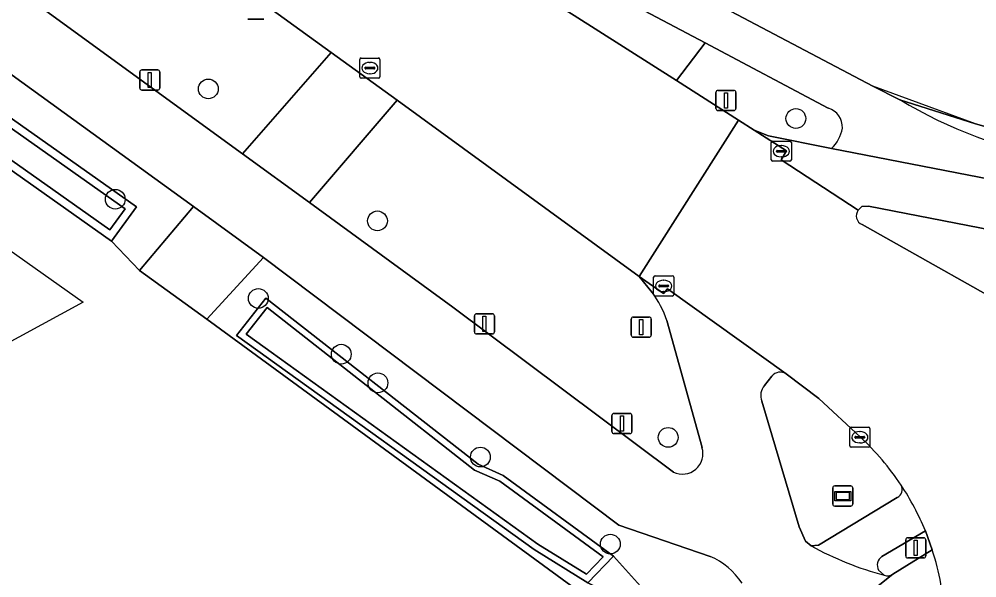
# Model space of a CAD drawing. Extents: x 157320 to 158835, y 386650 to 388491.
# Drawn here: x 158588.16 to 158635.57, y 387108.32 to 387136 of the extents above; entities that cross this region are included whole.
import ezdxf

# ---------------------------------------------------------------- set-up
doc = ezdxf.new("R2010")
doc.units = 0
for name, color, linetype in [('IMGEO_Berm_groen', 7, 'Continuous'), ('IMGEO_Boom', 7, 'Continuous'), ('IMGEO_Erf', 7, 'Continuous'), ('IMGEO_Fietspad_gesloten', 7, 'Continuous'), ('IMGEO_Groenvoorziening', 7, 'Continuous'), ('IMGEO_Hek', 7, 'Continuous'), ('IMGEO_Kolk', 7, 'Continuous'), ('IMGEO_Lichtmast', 7, 'Continuous'), ('IMGEO_Oever', 7, 'Continuous'), ('IMGEO_Pand_vergunning_verleend', 7, 'Continuous'), ('IMGEO_Rijbaan_lokaal_gesloten', 7, 'Continuous'), ('IMGEO_Verkeersbordpaal', 7, 'Continuous'), ('IMGEO_Verkeerseiland_groen', 7, 'Continuous'), ('IMGEO_Verkeerseiland_open', 7, 'Continuous'), ('IMGEO_Verkeersregelinstallatiepaal', 7, 'Continuous'), ('IMGEO_Verklikker', 7, 'Continuous'), ('IMGEO_Voetpad_open', 7, 'Continuous'), ('IMGEO_Waterloop', 7, 'Continuous')]:
    doc.layers.add(name, color=color, linetype=linetype)

msp = doc.modelspace()

# ---------------------------------------------------------------- linework, layer by layer
at = {"layer": 'IMGEO_Berm_groen'}
for points in [[(158573.514, 387156.155), (158552.585, 387171.321), (158546.328, 387167.888), (158563.599, 387155.314), (158580.746, 387142.77), (158599.211, 387129.321), (158603.613, 387134.344), (158590.9, 387143.557)], [(158578.347, 387140.093), (158561.36, 387152.455), (158542.985, 387166.039), (158538.945, 387163.803), (158564.639, 387144.893), (158563.379, 387146.198), (158539.937, 387163.698), (158541.817, 387164.649), (158565.05, 387147.522), (158565.629, 387146.75), (158593.975, 387126.702), (158592.731, 387124.999), (158594.123, 387123.554), (158596.782, 387126.722)]]:
    msp.add_lwpolyline(points, close=True, dxfattribs=at)
for points in [[(158622.116, 387134.821), (158620.707, 387132.949), (158623.778, 387130.993), (158624.55, 387130.502), (158625.257, 387130.223), (158628.378, 387129.583)], [(158628.219, 387131.586), (158622.116, 387134.821)], [(158618.851, 387123.255), (158606.878, 387131.978), (158602.526, 387126.907), (158609.627, 387121.738), (158620.551, 387113.561)], [(158619.495, 387122.464), (158618.851, 387123.255)], [(158621.965, 387114.777), (158620.221, 387121.067)]]:
    msp.add_lwpolyline(points, dxfattribs=at)
for centre, radius, start, end in [((158627.926, 387130.639), 0.991, 357.566, 72.7827), ((158626.945, 387130.993), 2.011, 315.4667, 348.6349), ((158615.603, 387119.554), 4.86, 18.138, 36.7825), ((158620.994, 387114.476), 1.016, 244.1428, 17.2464)]:
    msp.add_arc(centre, radius, start, end, dxfattribs=at)
at = {"layer": 'IMGEO_Boom'}
for centre in [(158597.524, 387132.542), (158626.612, 387131.074), (158592.916, 387127.077), (158605.897, 387126.005), (158599.999, 387122.161), (158604.105, 387119.401), (158605.922, 387117.982), (158620.29, 387115.279), (158610.995, 387114.306), (158617.426, 387109.994)]:
    msp.add_circle(centre, 0.489, dxfattribs=at)
at = {"layer": 'IMGEO_Erf'}
for points in [[(158624.648, 387199.885), (158617.006, 387189.399), (158612.461, 387183.284), (158606.91, 387175.665), (158605.773, 387174.121), (158602.742, 387169.935), (158601.572, 387168.321), (158598.565, 387164.168), (158597.447, 387162.624), (158593.372, 387156.998), (158604.452, 387147.931), (158613.311, 387141.669), (158618.206, 387139.126), (158630.43, 387132.677), (158631.764, 387132.007), (158635.498, 387130.814), (158639.805, 387129.612), (158641.736, 387129.258), (158643.338, 387131.579), (158655.069, 387148.572), (158698.202, 387214.021)], [(158275.741, 386965.66), (158297.306, 386949.366), (158297.552, 386949.219), (158298.99, 386949.933), (158399.878, 387000), (158500, 387049.688), (158544.821, 387071.951), (158611.944, 387105.361), (158616.153, 387107.456), (158597.453, 387121.135), (158594.123, 387123.554), (158592.731, 387124.999), (158569.38, 387141.536)]]:
    msp.add_lwpolyline(points, dxfattribs=at)
at = {"layer": 'IMGEO_Fietspad_gesloten'}
for points in [[(158620.551, 387113.561), (158609.627, 387121.738), (158602.526, 387126.907), (158599.211, 387129.321), (158580.746, 387142.77), (158563.599, 387155.314), (158546.328, 387167.888), (158542.75, 387170.509), (158526.616, 387182.118), (158512.044, 387192.647), (158507.447, 387195.888)], [(158508.331, 387190.959), (158524.382, 387179.262), (158539.292, 387168.606), (158542.985, 387166.039), (158561.36, 387152.455), (158578.347, 387140.093), (158596.782, 387126.722), (158600.259, 387124.198), (158617.845, 387110.93), (158622.371, 387109.389)], [(158628.378, 387129.583), (158625.257, 387130.223), (158624.55, 387130.502), (158626.141, 387129.478), (158625.887, 387129.028), (158629.696, 387126.533), (158629.885, 387126.709), (158630.202, 387126.737), (158648.017, 387123.266)], [(158651.856, 387122.117), (158654.859, 387124.442), (158652.603, 387124.88), (158628.378, 387129.583)], [(158626.132, 387118.422), (158620.258, 387122.643), (158620.061, 387122.402), (158618.851, 387123.255), (158619.495, 387122.464)], [(158620.221, 387121.067), (158621.965, 387114.777)], [(158625.065, 387117.846), (158625.422, 387118.314)], [(158627.363, 387109.909), (158627.083, 387110.133), (158626.769, 387110.85), (158624.921, 387117.079)], [(158633.367, 387109.712), (158631.419, 387108.513), (158626.868, 387104.89), (158622.912, 387101.013)], [(158624.511, 387106.413), (158624.228, 387104.798), (158622.912, 387101.013), (158626.868, 387104.89), (158631.419, 387108.513)]]:
    msp.add_lwpolyline(points, dxfattribs=at)
for centre, radius, start, end in [((158615.603, 387119.554), 4.86, 18.138, 36.7825), ((158625.836, 387117.98), 0.532, 56.1633, 141.1349), ((158625.613, 387117.346), 0.742, 137.6321, 201.1015), ((158620.994, 387114.476), 1.016, 244.1428, 17.2464), ((158635.17, 387124.092), 16.19, 241.1703, 255.0419), ((158620.864, 387105.662), 13.142, 2.7809, 17.947), ((158620.964, 387106.123), 3.556, 33.0412, 66.692), ((158631.148, 387108.879), 0.456, 249.9055, 306.5796)]:
    msp.add_arc(centre, radius, start, end, dxfattribs=at)
at = {"layer": 'IMGEO_Groenvoorziening'}
for points in [[(158651.767, 387127.416), (158650.365, 387127.823), (158649.048, 387127.915), (158641.736, 387129.258), (158639.805, 387129.612), (158635.498, 387130.814), (158631.764, 387132.007)], [(158622.371, 387109.389), (158617.845, 387110.93), (158600.259, 387124.198), (158597.453, 387121.135), (158616.153, 387107.456), (158616.853, 387107.804), (158616.307, 387108.072), (158613.653, 387109.723), (158598.924, 387120.324), (158600.378, 387122.182), (158610.882, 387113.947), (158612.125, 387113.395), (158617.582, 387109.403), (158620.102, 387106.585)]]:
    msp.add_lwpolyline(points, dxfattribs=at)
for centre, radius, start, end in [((158643.481, 387151.4), 22.657, 238.8602, 260.2431), ((158620.964, 387106.123), 3.556, 33.0412, 66.692)]:
    msp.add_arc(centre, radius, start, end, dxfattribs=at)
at = {"layer": 'IMGEO_Hek'}
msp.add_lwpolyline([(158641.736, 387129.258), (158639.805, 387129.612), (158635.498, 387130.814), (158630.43, 387132.677)], dxfattribs=at)
at = {"layer": 'IMGEO_Kolk'}
for p, q in [((158605.021, 387133.145), (158605.021, 387133.997)), ((158605.096, 387134.071), (158605.948, 387134.071)), ((158605.509, 387133.851), (158605.534, 387133.851)), ((158606.022, 387133.997), (158606.022, 387133.145)), ((158605.28, 387133.565), (158605.28, 387133.577)), ((158605.718, 387133.528), (158605.32, 387133.528)), ((158605.323, 387133.614), (158605.721, 387133.614)), ((158605.764, 387133.577), (158605.764, 387133.565)), ((158605.948, 387133.071), (158605.096, 387133.071)), ((158605.532, 387133.291), (158605.507, 387133.291)), ((158625.391, 387129.028), (158625.391, 387129.88)), ((158625.466, 387129.954), (158626.318, 387129.954)), ((158625.879, 387129.734), (158625.904, 387129.734)), ((158626.392, 387129.88), (158626.392, 387129.028)), ((158625.65, 387129.448), (158625.65, 387129.46)), ((158626.088, 387129.411), (158625.69, 387129.411)), ((158625.693, 387129.497), (158626.091, 387129.497)), ((158625.902, 387129.174), (158625.877, 387129.174)), ((158626.134, 387129.46), (158626.134, 387129.448)), ((158626.318, 387128.954), (158625.466, 387128.954)), ((158619.567, 387122.357), (158619.567, 387123.209)), ((158619.642, 387123.283), (158620.494, 387123.283)), ((158620.055, 387123.063), (158620.08, 387123.063)), ((158620.568, 387123.209), (158620.568, 387122.357)), ((158619.826, 387122.777), (158619.826, 387122.789)), ((158620.264, 387122.74), (158619.866, 387122.74)), ((158619.869, 387122.826), (158620.267, 387122.826)), ((158620.078, 387122.503), (158620.053, 387122.503)), ((158620.31, 387122.789), (158620.31, 387122.777)), ((158620.494, 387122.283), (158619.642, 387122.283)), ((158629.278, 387114.863), (158629.278, 387115.715)), ((158629.353, 387115.789), (158630.205, 387115.789)), ((158629.766, 387115.569), (158629.791, 387115.569)), ((158630.279, 387115.715), (158630.279, 387114.863)), ((158629.537, 387115.283), (158629.537, 387115.295)), ((158629.975, 387115.246), (158629.577, 387115.246)), ((158629.58, 387115.332), (158629.978, 387115.332)), ((158629.789, 387115.009), (158629.764, 387115.009)), ((158630.021, 387115.295), (158630.021, 387115.283)), ((158630.205, 387114.789), (158629.353, 387114.789))]:
    msp.add_line(p, q, dxfattribs=at)
for points in [[(158605.021, 387133.145), (158605.021, 387133.997)], [(158605.096, 387134.071), (158605.948, 387134.071)], [(158606.022, 387133.997), (158606.022, 387133.145)], [(158605.948, 387133.071), (158605.096, 387133.071)], [(158625.391, 387129.028), (158625.391, 387129.88)], [(158625.466, 387129.954), (158626.318, 387129.954)], [(158626.392, 387129.88), (158626.392, 387129.028)], [(158626.318, 387128.954), (158625.466, 387128.954)], [(158619.567, 387122.357), (158619.567, 387123.209)], [(158619.642, 387123.283), (158620.494, 387123.283)], [(158620.568, 387123.209), (158620.568, 387122.357)], [(158620.494, 387122.283), (158619.642, 387122.283)], [(158629.278, 387114.863), (158629.278, 387115.715)], [(158629.353, 387115.789), (158630.205, 387115.789)], [(158630.279, 387115.715), (158630.279, 387114.863)], [(158630.205, 387114.789), (158629.353, 387114.789)]]:
    msp.add_lwpolyline(points, dxfattribs=at)
for centre, radius, start, end in [((158605.098, 387133.995), 0.0765, 91.552, 178.448), ((158605.098, 387133.995), 0.0765, 91.552, 178.448), ((158605.946, 387133.995), 0.0765, 1.552, 88.448), ((158605.946, 387133.995), 0.0765, 1.552, 88.448), ((158605.32, 387133.574), 0.0403, 85.8775, 175.7526), ((158605.317, 387133.564), 0.0366, 178.938, 274.7102), ((158605.721, 387133.571), 0.043, 264.8664, 352.4533), ((158605.725, 387133.576), 0.0386, 1.7309, 96.639), ((158605.098, 387133.147), 0.0765, 181.552, 268.448), ((158605.098, 387133.147), 0.0765, 181.552, 268.448), ((158605.946, 387133.147), 0.0765, 271.552, 358.448), ((158605.946, 387133.147), 0.0765, 271.552, 358.448), ((158625.468, 387129.878), 0.0765, 91.552, 178.448), ((158625.468, 387129.878), 0.0765, 91.552, 178.448), ((158626.316, 387129.878), 0.0765, 1.552, 88.448), ((158626.316, 387129.878), 0.0765, 1.552, 88.448), ((158625.69, 387129.457), 0.0403, 85.8775, 175.7526), ((158625.687, 387129.447), 0.0366, 178.938, 274.7102), ((158626.091, 387129.454), 0.043, 264.8664, 352.4533), ((158626.095, 387129.459), 0.0386, 1.7309, 96.639), ((158625.468, 387129.03), 0.0765, 181.552, 268.448), ((158625.468, 387129.03), 0.0765, 181.552, 268.448), ((158626.316, 387129.03), 0.0765, 271.552, 358.448), ((158626.316, 387129.03), 0.0765, 271.552, 358.448), ((158619.644, 387123.207), 0.0765, 91.552, 178.448), ((158619.644, 387123.207), 0.0765, 91.552, 178.448), ((158620.492, 387123.207), 0.0765, 1.552, 88.448), ((158620.492, 387123.207), 0.0765, 1.552, 88.448), ((158619.866, 387122.786), 0.0403, 85.8775, 175.7526), ((158619.863, 387122.776), 0.0366, 178.938, 274.7102), ((158620.267, 387122.783), 0.043, 264.8664, 352.4533), ((158620.271, 387122.788), 0.0386, 1.7309, 96.639), ((158619.644, 387122.359), 0.0765, 181.552, 268.448), ((158619.644, 387122.359), 0.0765, 181.552, 268.448), ((158620.492, 387122.359), 0.0765, 271.552, 358.448), ((158620.492, 387122.359), 0.0765, 271.552, 358.448), ((158629.355, 387115.713), 0.0765, 91.552, 178.448), ((158629.355, 387115.713), 0.0765, 91.552, 178.448), ((158630.203, 387115.713), 0.0765, 1.552, 88.448), ((158630.203, 387115.713), 0.0765, 1.552, 88.448), ((158629.577, 387115.292), 0.0403, 85.8775, 175.7526), ((158629.574, 387115.282), 0.0366, 178.938, 274.7102), ((158629.978, 387115.289), 0.043, 264.8664, 352.4533), ((158629.982, 387115.294), 0.0386, 1.7309, 96.639), ((158629.355, 387114.865), 0.0765, 181.552, 268.448), ((158629.355, 387114.865), 0.0765, 181.552, 268.448), ((158630.203, 387114.865), 0.0765, 271.552, 358.448), ((158630.203, 387114.865), 0.0765, 271.552, 358.448)]:
    msp.add_arc(centre, radius, start, end, dxfattribs=at)
for centre, major_axis, ratio, start_param, end_param in [((158605.508, 387133.571), (-0.387, 0.002), 0.722429, 4.712389, 7.853982), ((158605.533, 387133.571), (-0.39, 0.002), 0.717154, 1.570796, 4.712389), ((158625.878, 387129.454), (-0.387, 0.002), 0.722429, 4.712389, 7.853982), ((158625.903, 387129.454), (-0.39, 0.002), 0.717154, 1.570796, 4.712389), ((158620.054, 387122.783), (-0.387, 0.002), 0.722429, 4.712389, 7.853982), ((158620.079, 387122.783), (-0.39, 0.002), 0.717154, 1.570796, 4.712389), ((158629.765, 387115.289), (-0.387, 0.002), 0.722429, 4.712389, 7.853982), ((158629.79, 387115.289), (-0.39, 0.002), 0.717154, 1.570796, 4.712389)]:
    msp.add_ellipse(centre, major_axis=major_axis, ratio=ratio, start_param=start_param, end_param=end_param, dxfattribs=at)
at = {"layer": 'IMGEO_Lichtmast'}
for p, q in [((158600.273, 387135.995), (158599.483, 387135.995)), ((158599.483, 387135.995), (158600.273, 387135.995)), ((158594.13, 387132.583), (158594.13, 387133.383)), ((158594.13, 387133.383), (158594.13, 387132.583)), ((158594.23, 387133.483), (158595.02, 387133.483)), ((158595.02, 387133.483), (158594.23, 387133.483)), ((158595.12, 387133.383), (158595.12, 387132.583)), ((158595.12, 387132.583), (158595.12, 387133.383)), ((158595.02, 387132.483), (158594.23, 387132.483)), ((158594.23, 387132.483), (158595.02, 387132.483)), ((158622.752, 387132.469), (158623.542, 387132.469)), ((158623.542, 387132.469), (158622.752, 387132.469)), ((158622.652, 387131.569), (158622.652, 387132.369)), ((158622.652, 387132.369), (158622.652, 387131.569)), ((158623.642, 387132.369), (158623.642, 387131.569)), ((158623.642, 387131.569), (158623.642, 387132.369)), ((158623.542, 387131.469), (158622.752, 387131.469)), ((158622.752, 387131.469), (158623.542, 387131.469)), ((158610.699, 387120.502), (158610.699, 387121.302)), ((158610.699, 387121.302), (158610.699, 387120.502)), ((158610.799, 387121.402), (158611.589, 387121.402)), ((158611.589, 387121.402), (158610.799, 387121.402)), ((158611.689, 387121.302), (158611.689, 387120.502)), ((158611.689, 387120.502), (158611.689, 387121.302)), ((158611.589, 387120.402), (158610.799, 387120.402)), ((158610.799, 387120.402), (158611.589, 387120.402))]:
    msp.add_line(p, q, dxfattribs=at)
for points in [[(158594.55, 387133.358), (158594.7, 387133.358), (158594.7, 387132.608), (158594.55, 387132.608), (158594.55, 387133.358)], [(158623.072, 387132.344), (158623.222, 387132.344), (158623.222, 387131.594), (158623.072, 387131.594), (158623.072, 387132.344)], [(158611.119, 387121.277), (158611.269, 387121.277), (158611.269, 387120.527), (158611.119, 387120.527), (158611.119, 387121.277)]]:
    msp.add_lwpolyline(points, dxfattribs=at)
for centre, start, end in [((158594.23, 387133.383), 90, 180), ((158594.23, 387133.383), 90, 180), ((158595.02, 387133.383), 0, 90), ((158595.02, 387133.383), 360, 90), ((158594.23, 387132.583), 180, 270), ((158594.23, 387132.583), 180, 270), ((158595.02, 387132.583), 270, 0), ((158595.02, 387132.583), 270, 0), ((158622.752, 387132.369), 90, 180), ((158622.752, 387132.369), 90, 180), ((158623.542, 387132.369), 0, 90), ((158623.542, 387132.369), 360, 90), ((158622.752, 387131.569), 180, 270), ((158622.752, 387131.569), 180, 270), ((158623.542, 387131.569), 270, 0), ((158623.542, 387131.569), 270, 0), ((158610.799, 387121.302), 90, 180), ((158610.799, 387121.302), 90, 180), ((158611.589, 387121.302), 0, 90), ((158611.589, 387121.302), 360, 90), ((158610.799, 387120.502), 180, 270), ((158610.799, 387120.502), 180, 270), ((158611.589, 387120.502), 270, 0), ((158611.589, 387120.502), 270, 0)]:
    msp.add_arc(centre, 0.1, start, end, dxfattribs=at)
at = {"layer": 'IMGEO_Oever'}
for points in [[(158565.629, 387146.75), (158565.05, 387147.522), (158541.817, 387164.649), (158539.937, 387163.698), (158563.379, 387146.198), (158564.639, 387144.893), (158569.38, 387141.536), (158592.731, 387124.999), (158593.975, 387126.702)], [(158565.341, 387146.454), (158593.4, 387126.608), (158592.639, 387125.565), (158569.616, 387141.869), (158564.906, 387145.204), (158563.65, 387146.506), (158540.71, 387163.631), (158541.777, 387164.171), (158564.759, 387147.229)], [(158600.378, 387122.182), (158598.924, 387120.324), (158613.653, 387109.723), (158616.307, 387108.072), (158617.582, 387109.403), (158612.125, 387113.395), (158610.882, 387113.947)], [(158600.435, 387121.714), (158610.709, 387113.659), (158611.957, 387113.105), (158617.078, 387109.359), (158616.253, 387108.498), (158613.839, 387110), (158599.4, 387120.392)]]:
    msp.add_lwpolyline(points, close=True, dxfattribs=at)
at = {"layer": 'IMGEO_Pand_vergunning_verleend'}
msp.add_lwpolyline([(158574.826, 387126.846), (158580.378, 387129.717), (158591.323, 387121.973), (158580.638, 387116.161)], close=True, dxfattribs=at)
at = {"layer": 'IMGEO_Rijbaan_lokaal_gesloten'}
msp.add_lwpolyline([(158623.778, 387130.993), (158620.707, 387132.949), (158615.637, 387136.18), (158610.808, 387139.237), (158609.746, 387139.912), (158595.02, 387149.278), (158594.843, 387149.033), (158591.13, 387143.877), (158590.9, 387143.557), (158603.613, 387134.344), (158606.878, 387131.978), (158618.851, 387123.255)], close=True, dxfattribs=at)
for points in [[(158629.696, 387126.533), (158625.887, 387129.028), (158626.141, 387129.478), (158624.55, 387130.502), (158623.778, 387130.993), (158618.851, 387123.255), (158620.061, 387122.402), (158620.258, 387122.643), (158626.132, 387118.422), (158627.756, 387117.199), (158629.806, 387115.299)], [(158642.069, 387119.106), (158639.299, 387120.591), (158638.621, 387120.907), (158629.892, 387125.828)], [(158633.024, 387110.649), (158633.367, 387109.712)]]:
    msp.add_lwpolyline(points, dxfattribs=at)
for centre, radius, start, end in [((158630.054, 387126.253), 0.455, 141.9515, 249.1219), ((158620.552, 387105.409), 13.544, 33.6807, 46.9042), ((158620.593, 387105.528), 13.445, 22.3894, 33.3541), ((158620.864, 387105.662), 13.142, 2.7809, 17.947)]:
    msp.add_arc(centre, radius, start, end, dxfattribs=at)
at = {"layer": 'IMGEO_Verkeersbordpaal'}
for p, q in [((158618.458, 387120.343), (158618.458, 387121.143)), ((158618.458, 387121.143), (158618.458, 387120.343)), ((158618.558, 387121.243), (158619.348, 387121.243)), ((158619.348, 387121.243), (158618.558, 387121.243)), ((158619.448, 387121.143), (158619.448, 387120.343)), ((158619.448, 387120.343), (158619.448, 387121.143)), ((158619.348, 387120.243), (158618.558, 387120.243)), ((158618.558, 387120.243), (158619.348, 387120.243)), ((158617.505, 387115.567), (158617.505, 387116.367)), ((158617.505, 387116.367), (158617.505, 387115.567)), ((158617.605, 387116.467), (158618.395, 387116.467)), ((158618.395, 387116.467), (158617.605, 387116.467)), ((158618.495, 387116.367), (158618.495, 387115.567)), ((158618.495, 387115.567), (158618.495, 387116.367)), ((158618.395, 387115.467), (158617.605, 387115.467)), ((158617.605, 387115.467), (158618.395, 387115.467))]:
    msp.add_line(p, q, dxfattribs=at)
for points in [[(158618.878, 387121.118), (158619.028, 387121.118), (158619.028, 387120.368), (158618.878, 387120.368), (158618.878, 387121.118)], [(158617.925, 387116.342), (158618.075, 387116.342), (158618.075, 387115.592), (158617.925, 387115.592), (158617.925, 387116.342)]]:
    msp.add_lwpolyline(points, dxfattribs=at)
for centre, start, end in [((158618.558, 387121.143), 90, 180), ((158618.558, 387121.143), 90, 180), ((158619.348, 387121.143), 0, 90), ((158619.348, 387121.143), 360, 90), ((158618.558, 387120.343), 180, 270), ((158618.558, 387120.343), 180, 270), ((158619.348, 387120.343), 270, 0), ((158619.348, 387120.343), 270, 0), ((158617.605, 387116.367), 90, 180), ((158617.605, 387116.367), 90, 180), ((158618.395, 387116.367), 0, 90), ((158618.395, 387116.367), 360, 90), ((158617.605, 387115.567), 180, 270), ((158617.605, 387115.567), 180, 270), ((158618.395, 387115.567), 270, 0), ((158618.395, 387115.567), 270, 0)]:
    msp.add_arc(centre, 0.1, start, end, dxfattribs=at)
at = {"layer": 'IMGEO_Verkeerseiland_groen'}
for points in [[(158648.017, 387123.266), (158630.202, 387126.737), (158629.885, 387126.709), (158629.696, 387126.533)], [(158629.892, 387125.828), (158638.621, 387120.907), (158639.299, 387120.591), (158642.069, 387119.106)], [(158625.422, 387118.314), (158625.065, 387117.846)], [(158629.806, 387115.299), (158627.756, 387117.199), (158626.132, 387118.422)], [(158624.921, 387117.079), (158626.769, 387110.85), (158627.083, 387110.133), (158627.363, 387109.909), (158627.729, 387109.938), (158631.632, 387112.301)]]:
    msp.add_lwpolyline(points, dxfattribs=at)
for centre, radius, start, end in [((158630.054, 387126.253), 0.455, 141.9515, 249.1219), ((158625.836, 387117.98), 0.532, 56.1633, 141.1349), ((158625.613, 387117.346), 0.742, 137.6321, 201.1015), ((158620.552, 387105.409), 13.544, 33.6807, 46.9042), ((158631.405, 387112.71), 0.468, 299.0181, 26.6854)]:
    msp.add_arc(centre, radius, start, end, dxfattribs=at)
at = {"layer": 'IMGEO_Verkeerseiland_open'}
for points in [[(158631.419, 387108.513), (158633.367, 387109.712), (158633.024, 387110.649), (158630.873, 387109.382)], [(158630.707, 387108.698), (158630.991, 387108.451)]]:
    msp.add_lwpolyline(points, dxfattribs=at)
for centre, radius, start, end in [((158631.163, 387108.949), 0.521, 123.8761, 208.8411), ((158631.148, 387108.879), 0.456, 249.9055, 306.5796)]:
    msp.add_arc(centre, radius, start, end, dxfattribs=at)
at = {"layer": 'IMGEO_Verkeersregelinstallatiepaal'}
for p, q in [((158632.051, 387109.408), (158632.051, 387110.208)), ((158632.051, 387110.208), (158632.051, 387109.408)), ((158632.151, 387110.308), (158632.941, 387110.308)), ((158632.941, 387110.308), (158632.151, 387110.308)), ((158633.041, 387110.208), (158633.041, 387109.408)), ((158633.041, 387109.408), (158633.041, 387110.208)), ((158632.941, 387109.308), (158632.151, 387109.308)), ((158632.151, 387109.308), (158632.941, 387109.308))]:
    msp.add_line(p, q, dxfattribs=at)
msp.add_lwpolyline([(158632.471, 387110.183), (158632.621, 387110.183), (158632.621, 387109.433), (158632.471, 387109.433), (158632.471, 387110.183)], dxfattribs=at)
for centre, start, end in [((158632.151, 387110.208), 90, 180), ((158632.151, 387110.208), 90, 180), ((158632.941, 387110.208), 0, 90), ((158632.941, 387110.208), 360, 90), ((158632.151, 387109.408), 180, 270), ((158632.151, 387109.408), 180, 270), ((158632.941, 387109.408), 270, 0), ((158632.941, 387109.408), 270, 0)]:
    msp.add_arc(centre, 0.1, start, end, dxfattribs=at)
at = {"layer": 'IMGEO_Verklikker'}
for p, q in [((158628.436, 387111.976), (158628.436, 387112.776)), ((158628.436, 387112.776), (158628.436, 387111.976)), ((158628.536, 387112.876), (158629.326, 387112.876)), ((158629.326, 387112.876), (158628.536, 387112.876)), ((158629.426, 387112.776), (158629.426, 387111.976)), ((158629.426, 387111.976), (158629.426, 387112.776)), ((158629.326, 387111.876), (158628.536, 387111.876)), ((158628.536, 387111.876), (158629.326, 387111.876))]:
    msp.add_line(p, q, dxfattribs=at)
for points in [[(158628.537, 387112.608), (158629.325, 387112.608), (158629.325, 387112.144), (158628.537, 387112.144), (158628.537, 387112.608)], [(158628.602, 387112.543), (158628.602, 387112.209), (158629.26, 387112.209), (158629.26, 387112.543), (158628.602, 387112.543)]]:
    msp.add_lwpolyline(points, dxfattribs=at)
for centre, start, end in [((158628.536, 387112.776), 90, 180), ((158628.536, 387112.776), 90, 180), ((158629.326, 387112.776), 0, 90), ((158629.326, 387112.776), 360, 90), ((158628.536, 387111.976), 180, 270), ((158628.536, 387111.976), 180, 270), ((158629.326, 387111.976), 270, 0), ((158629.326, 387111.976), 270, 0)]:
    msp.add_arc(centre, 0.1, start, end, dxfattribs=at)
at = {"layer": 'IMGEO_Voetpad_open'}
for points in [[(158631.764, 387132.007), (158630.43, 387132.677), (158618.206, 387139.126), (158613.311, 387141.669), (158604.452, 387147.931), (158593.372, 387156.998), (158592.062, 387158.07)], [(158591.154, 387156.226), (158603.081, 387146.493), (158610.587, 387141.211), (158612.512, 387139.856), (158616.708, 387137.699), (158622.116, 387134.821), (158628.219, 387131.586)], [(158628.378, 387129.583), (158652.603, 387124.88), (158654.859, 387124.442), (158657.825, 387126.383), (158657.862, 387126.452)], [(158631.632, 387112.301), (158627.729, 387109.938), (158627.363, 387109.909)], [(158630.873, 387109.382), (158633.024, 387110.649)], [(158630.991, 387108.451), (158630.707, 387108.698)]]:
    msp.add_lwpolyline(points, dxfattribs=at)
for points in [[(158622.116, 387134.821), (158616.708, 387137.699), (158612.512, 387139.856), (158610.587, 387141.211), (158609.746, 387139.912), (158610.808, 387139.237), (158615.637, 387136.18), (158620.707, 387132.949)], [(158606.878, 387131.978), (158603.613, 387134.344), (158599.211, 387129.321), (158602.526, 387126.907)], [(158597.453, 387121.135), (158600.259, 387124.198), (158596.782, 387126.722), (158594.123, 387123.554)]]:
    msp.add_lwpolyline(points, close=True, dxfattribs=at)
for centre, radius, start, end in [((158643.481, 387151.4), 22.657, 238.8602, 260.2431), ((158627.926, 387130.639), 0.991, 357.566, 72.7827), ((158626.945, 387130.993), 2.011, 315.4667, 348.6349), ((158631.405, 387112.71), 0.468, 299.0181, 26.6854), ((158620.593, 387105.528), 13.445, 22.3894, 33.3541), ((158635.17, 387124.092), 16.19, 241.1703, 255.0419), ((158631.163, 387108.949), 0.521, 123.8761, 208.8411)]:
    msp.add_arc(centre, radius, start, end, dxfattribs=at)
at = {"layer": 'IMGEO_Waterloop'}
for points in [[(158565.341, 387146.454), (158564.759, 387147.229), (158541.777, 387164.171), (158540.71, 387163.631), (158563.65, 387146.506), (158564.906, 387145.204), (158569.616, 387141.869), (158592.639, 387125.565), (158593.4, 387126.608)], [(158600.435, 387121.714), (158599.4, 387120.392), (158613.839, 387110), (158616.253, 387108.498), (158617.078, 387109.359), (158611.957, 387113.105), (158610.709, 387113.659)], [(158617.582, 387109.403), (158616.307, 387108.072), (158616.853, 387107.804), (158619.16, 387106.672), (158620.102, 387106.585)]]:
    msp.add_lwpolyline(points, close=True, dxfattribs=at)

doc.saveas('drawing.dxf')
